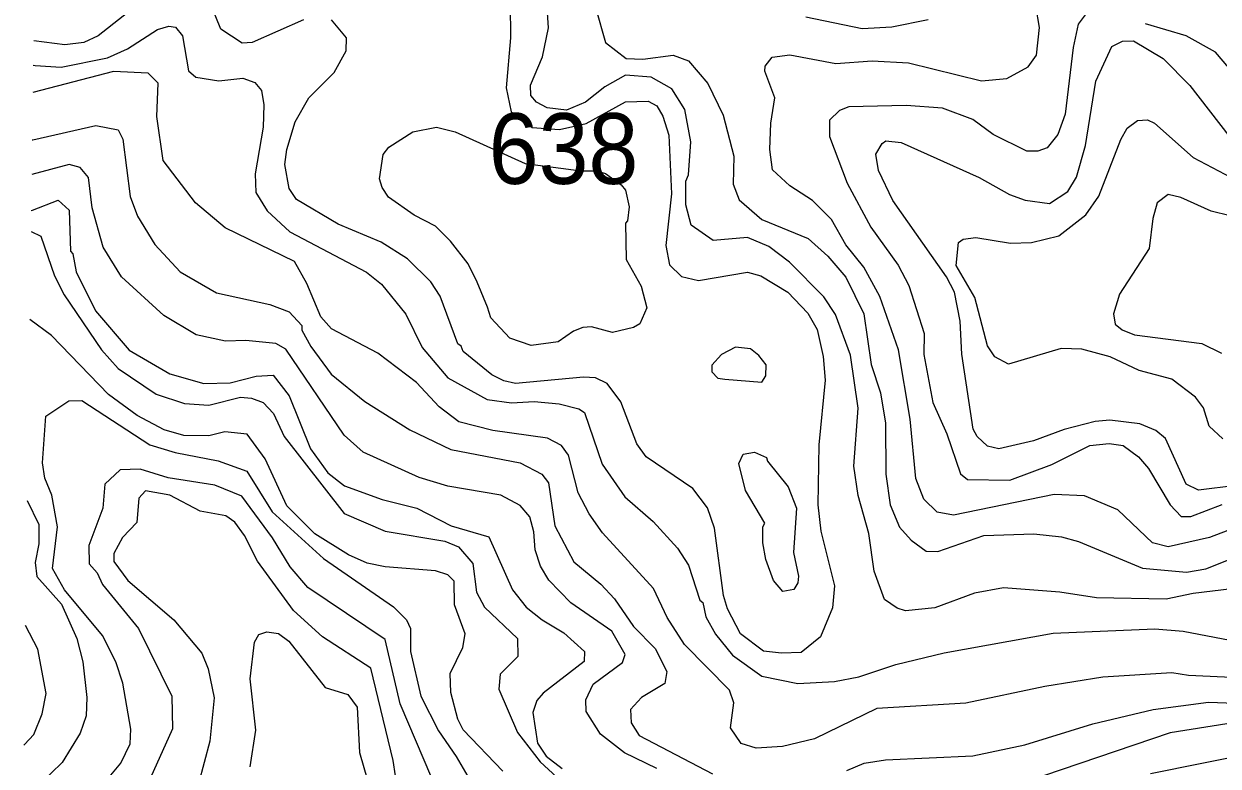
# Model space of a CAD drawing. Extents: x 673.3 to 698.5, y 6984.3 to 7012.3.
# Drawn here: x 673.314 to 674.667, y 6988.151 to 6988.991 of the extents above; entities that cross this region are included whole.
import ezdxf

# ---------------------------------------------------------------- set-up
doc = ezdxf.new("R2010")
doc.units = 0
doc.header["$LTSCALE"] = 0.032
doc.layers.add('1', color=7, linetype='Continuous', lineweight=25)
doc.layers.add('2', color=7, linetype='Continuous', lineweight=13)
doc.layers.add('21', color=7, linetype='Continuous')

msp = doc.modelspace()

# ---------------------------------------------------------------- linework, layer by layer
at = {"layer": '1'}
for points in [[(673.4545, 6989.0228), (673.398, 6988.9776), (673.3815, 6988.9701), (673.3602, 6988.9677), (673.3248, 6988.9719)], [(673.6304, 6988.9959), (673.5724, 6988.9702), (673.5609, 6988.9693), (673.537, 6988.9853), (673.5215, 6989.0239)], [(673.8648, 6989.0139), (673.8649, 6988.9753), (673.86, 6988.9188)], [(673.86, 6988.9188), (673.8658, 6988.8918), (673.8894, 6988.8739), (673.9206, 6988.8715), (673.9508, 6988.8784), (673.9953, 6988.9031), (674.021, 6988.9039), (674.0309, 6988.8983), (674.0375, 6988.8868), (674.0443, 6988.8652), (674.0473, 6988.799), (674.0409, 6988.7402), (674.045, 6988.7184), (674.0586, 6988.7054), (674.0779, 6988.7007), (674.1336, 6988.7101), (674.1486, 6988.7059), (674.1792, 6988.6874), (674.202, 6988.6637), (674.2126, 6988.6451), (674.2194, 6988.6145), (674.2216, 6988.5877), (674.2145, 6988.5145), (674.2134, 6988.4466), (674.2168, 6988.4167), (674.2322, 6988.3548), (674.2297, 6988.3299), (674.2162, 6988.2971), (674.1945, 6988.2794), (674.172, 6988.2786), (674.1516, 6988.281), (674.1256, 6988.3006), (674.111, 6988.3288), (674.1063, 6988.344), (674.0962, 6988.4202), (674.0883, 6988.4432), (674.0717, 6988.465), (674.0189, 6988.5009), (674.0081, 6988.5158), (673.99, 6988.5632), (673.9747, 6988.5839), (673.9615, 6988.5904), (673.9476, 6988.5912), (673.8708, 6988.584), (673.8573, 6988.5871), (673.844, 6988.5939), (673.8114, 6988.6203), (673.8093, 6988.6263), (673.8054, 6988.629), (673.7855, 6988.6831), (673.7749, 6988.6992), (673.7482, 6988.7253), (673.7186, 6988.7442), (673.6699, 6988.7644), (673.6225, 6988.7923), (673.6141, 6988.8049), (673.6093, 6988.8319), (673.6117, 6988.8489), (673.6209, 6988.8802), (673.6365, 6988.9075), (673.6652, 6988.9363), (673.679, 6988.9607), (673.6791, 6988.9756), (673.6622, 6988.9958)], [(674.6871, 6988.4687), (674.6445, 6988.4633), (674.6307, 6988.4701), (674.607, 6988.5218), (674.5962, 6988.5309), (674.578, 6988.5384), (674.5439, 6988.5424), (674.5275, 6988.5409), (674.4923, 6988.5319), (674.4575, 6988.5192), (674.4183, 6988.5101), (674.4056, 6988.5131), (674.3937, 6988.5242), (674.3893, 6988.5322), (674.3763, 6988.6173), (674.3746, 6988.6545), (674.3681, 6988.6876), (674.3592, 6988.7049), (674.2983, 6988.7912), (674.2821, 6988.8251), (674.2788, 6988.8437), (674.286, 6988.8559), (674.2904, 6988.8589), (674.3076, 6988.8568), (674.3962, 6988.8175), (674.4304, 6988.798), (674.4483, 6988.7916), (674.4758, 6988.7879), (674.4966, 6988.8013), (674.5063, 6988.8177), (674.5164, 6988.8535), (674.5282, 6988.9264), (674.5464, 6988.9656), (674.5583, 6988.9716), (674.5707, 6988.9722), (674.6044, 6988.952), (674.6348, 6988.9216), (674.6788, 6988.8646)], [(673.3221, 6988.7798), (673.3234, 6988.7803), (673.3526, 6988.7915), (673.365, 6988.7802), (673.3664, 6988.7339), (673.369, 6988.7308), (673.3728, 6988.7106), (673.3949, 6988.6665), (673.4331, 6988.6217), (673.479, 6988.5949), (673.5177, 6988.584), (673.5473, 6988.5847), (673.5769, 6988.5922), (673.5961, 6988.5936), (673.6141, 6988.5701), (673.6384, 6988.5101), (673.6582, 6988.4829), (673.677, 6988.4681), (673.7196, 6988.4529), (673.759, 6988.443), (673.7978, 6988.4229), (673.8405, 6988.4103), (673.8672, 6988.3505), (673.8826, 6988.3309), (673.9009, 6988.3165), (673.9255, 6988.3019), (673.9488, 6988.2806), (673.9485, 6988.2694), (673.9022, 6988.2335), (673.895, 6988.2252), (673.8902, 6988.2117), (673.8956, 6988.177), (673.9055, 6988.1621), (673.9237, 6988.1481)], [(673.7373, 6988.1225), (673.7321, 6988.1571), (673.7067, 6988.2616), (673.6521, 6988.2972), (673.6192, 6988.3271), (673.5785, 6988.3828), (673.5636, 6988.4121), (673.5528, 6988.4269), (673.5426, 6988.4342), (673.5135, 6988.4394), (673.4789, 6988.4577), (673.4515, 6988.4625), (673.4438, 6988.4541), (673.4417, 6988.4266), (673.4255, 6988.4097), (673.4157, 6988.3916), (673.4155, 6988.3826), (673.4314, 6988.361), (673.4835, 6988.3163), (673.5153, 6988.2788), (673.5224, 6988.2609), (673.5294, 6988.2283), (673.5245, 6988.1789), (673.5115, 6988.1306)], [(674.59, 6988.1426), (674.7083, 6988.1661)]]:
    msp.add_lwpolyline(points, dxfattribs=at)
at = {"layer": '2'}
for points in [[(674.1534, 6988.9433), (674.1616, 6988.9536), (674.1815, 6988.9561), (674.2335, 6988.9464), (674.2749, 6988.9496), (674.3161, 6988.9471), (674.3985, 6988.9268), (674.4275, 6988.9294), (674.4515, 6988.9425), (674.461, 6988.956), (674.4642, 6988.987), (674.4561, 6989.0359)], [(674.7262, 6988.3567), (674.6383, 6988.3461), (674.6079, 6988.3397), (674.5288, 6988.3413), (674.4875, 6988.3477), (674.4236, 6988.3526), (674.3906, 6988.3465), (674.3457, 6988.3299), (674.3126, 6988.3267), (674.3033, 6988.3295), (674.2886, 6988.3395), (674.277, 6988.3714), (674.2711, 6988.4144), (674.2591, 6988.4574), (674.2542, 6988.4904), (674.259, 6988.5561), (674.2503, 6988.6161), (674.2333, 6988.6623), (674.2201, 6988.6822), (674.181, 6988.7215), (674.1577, 6988.7393), (674.1335, 6988.7492), (674.0948, 6988.7461), (674.0697, 6988.7635), (674.0637, 6988.7864), (674.0637, 6988.8132), (674.0668, 6988.8203), (674.0693, 6988.8577), (674.0627, 6988.8945), (674.0479, 6988.9179), (674.0245, 6988.9308), (673.9953, 6988.9332), (673.9718, 6988.9201), (673.9501, 6988.9025), (673.9284, 6988.8934), (673.9064, 6988.8963), (673.8944, 6988.9025), (673.8882, 6988.91), (673.8878, 6988.9218), (673.9011, 6988.954), (673.908, 6988.9867), (673.9065, 6989.0095)], [(673.9617, 6989.0085), (673.9726, 6988.9701), (673.9962, 6988.9519), (674.0151, 6988.9513), (674.0493, 6988.956), (674.0667, 6988.9496), (674.0885, 6988.9237), (674.1058, 6988.888), (674.118, 6988.8416), (674.1174, 6988.8099), (674.1241, 6988.7921), (674.1499, 6988.7696), (674.2023, 6988.7482), (674.2245, 6988.7284), (674.2448, 6988.7046), (674.2655, 6988.6629), (674.2738, 6988.6057), (674.2843, 6988.5736), (674.29, 6988.5391), (674.2901, 6988.4814), (674.2952, 6988.4468), (674.3059, 6988.4214), (674.3189, 6988.4067), (674.3358, 6988.3942), (674.3491, 6988.3939), (674.4012, 6988.4121), (674.4581, 6988.4137), (674.4894, 6988.4103), (674.5087, 6988.4051), (674.581, 6988.3751), (674.6308, 6988.3706), (674.6527, 6988.3742), (674.7357, 6988.4069)], [(674.524, 6989.0122), (674.5083, 6988.9908), (674.5026, 6988.9646), (674.4936, 6988.8889), (674.4852, 6988.8662), (674.4729, 6988.8511), (674.4626, 6988.847), (674.45, 6988.847), (674.4117, 6988.8659), (674.3888, 6988.8831), (674.3546, 6988.8959), (674.3135, 6988.899), (674.2484, 6988.8975), (674.2379, 6988.8933), (674.2265, 6988.8824), (674.2265, 6988.8636), (674.2466, 6988.8109), (674.2734, 6988.7612), (674.3042, 6988.7181), (674.3163, 6988.6949), (674.3338, 6988.6405), (674.3332, 6988.617), (674.3435, 6988.5626), (674.3595, 6988.5271), (674.3748, 6988.4817), (674.3827, 6988.4754), (674.4306, 6988.4747), (674.4783, 6988.4925), (674.5214, 6988.5138), (674.5434, 6988.5162), (674.5593, 6988.5138), (674.5765, 6988.501), (674.5878, 6988.488), (674.6124, 6988.4466), (674.6249, 6988.4333), (674.636, 6988.4333), (674.6715, 6988.4471)], [(674.7622, 6989.0117), (674.7502, 6988.9727), (674.7427, 6988.9266), (674.7328, 6988.9118), (674.7113, 6988.9112), (674.6853, 6988.9338), (674.6638, 6988.9593), (674.6307, 6988.9779), (674.5845, 6988.9913)], [(674.3383, 6988.9958), (674.2969, 6988.9877), (674.2636, 6988.9855), (674.1995, 6988.999)], [(673.3244, 6988.9444), (673.3264, 6988.9443), (673.3558, 6988.9423), (673.4084, 6988.9528), (673.431, 6988.9631), (673.4651, 6988.985), (673.4779, 6988.9886), (673.4856, 6988.9875), (673.4935, 6988.9779), (673.5003, 6988.9382), (673.5086, 6988.9309), (673.5347, 6988.9267), (673.5618, 6988.9299), (673.5752, 6988.9249), (673.5829, 6988.9157), (673.5855, 6988.8997), (673.5847, 6988.8743), (673.5758, 6988.8216), (673.5766, 6988.8002), (673.5893, 6988.7795), (673.615, 6988.7559), (673.7018, 6988.7103), (673.7188, 6988.6967), (673.7465, 6988.6626), (673.7649, 6988.6249), (673.7942, 6988.5903), (673.8385, 6988.566), (673.8662, 6988.562), (673.8918, 6988.5636), (673.9203, 6988.5611), (673.9426, 6988.5555), (673.9488, 6988.5512), (673.9689, 6988.4926), (673.9947, 6988.4558), (674.0266, 6988.4279), (674.0543, 6988.3977), (674.0667, 6988.3782), (674.0796, 6988.3388), (674.0829, 6988.3361), (674.0862, 6988.3199), (674.0972, 6988.3003), (674.1164, 6988.2764), (674.1497, 6988.2526), (674.1906, 6988.2444), (674.232, 6988.2468), (674.2598, 6988.2518), (674.3015, 6988.2659), (674.3562, 6988.2792), (674.48, 6988.3013), (674.5952, 6988.3062), (674.6272, 6988.3037), (674.6804, 6988.2936)], [(674.6904, 6988.2509), (674.6331, 6988.2533), (674.6144, 6988.2565), (674.5363, 6988.2517), (674.4705, 6988.241), (674.381, 6988.222), (674.28, 6988.216), (674.2093, 6988.1819), (674.1733, 6988.1732), (674.1432, 6988.1711), (674.1263, 6988.1764), (674.1142, 6988.1942), (674.1182, 6988.2226), (674.1133, 6988.237), (674.0621, 6988.2886), (674.0424, 6988.3192), (674.0269, 6988.3518), (673.9694, 6988.4151), (673.954, 6988.4364), (673.9417, 6988.4603), (673.9309, 6988.503), (673.9227, 6988.5138), (673.9069, 6988.5221), (673.8449, 6988.5307), (673.8065, 6988.5407), (673.7841, 6988.5577), (673.7585, 6988.5852), (673.7147, 6988.6183), (673.6624, 6988.6459), (673.6502, 6988.6596), (673.6343, 6988.6974), (673.6204, 6988.7223), (673.5418, 6988.7603), (673.508, 6988.7886), (673.4716, 6988.8366), (673.4643, 6988.8865), (673.4658, 6988.924), (673.4546, 6988.9355), (673.4154, 6988.9373), (673.324, 6988.9136)], [(674.7331, 6988.4386), (674.6569, 6988.4096), (674.6102, 6988.3991), (674.5925, 6988.4035), (674.5532, 6988.4409), (674.5153, 6988.4569), (674.4809, 6988.4585), (674.3669, 6988.4349), (674.3484, 6988.4383), (674.3334, 6988.4531), (674.3241, 6988.4766), (674.3177, 6988.5437), (674.3046, 6988.6222), (674.2833, 6988.6827), (674.2653, 6988.7158), (674.2448, 6988.7411), (674.2287, 6988.7699), (674.2072, 6988.7914), (674.1815, 6988.808), (674.1618, 6988.826), (674.1589, 6988.8491), (674.1598, 6988.8789), (674.1645, 6988.9077), (674.1531, 6988.9377), (674.1534, 6988.9433)], [(674.5124, 6988.6231), (674.4891, 6988.6236), (674.4293, 6988.606), (674.4136, 6988.6143), (674.4055, 6988.6266), (674.3913, 6988.6814), (674.3699, 6988.7176), (674.3725, 6988.7437), (674.378, 6988.7474), (674.3921, 6988.7493), (674.4314, 6988.7428), (674.4552, 6988.7436), (674.4864, 6988.7514), (674.5169, 6988.7751), (674.5315, 6988.7963), (674.5565, 6988.8605), (674.5637, 6988.873), (674.5753, 6988.8819), (674.5869, 6988.8827), (674.5946, 6988.8787), (674.6383, 6988.8399), (674.6815, 6988.8172)], [(673.3232, 6988.8598), (673.3237, 6988.8599), (673.3952, 6988.8762), (673.4207, 6988.8714), (673.4259, 6988.8608), (673.4342, 6988.7959), (673.4424, 6988.7734), (673.4622, 6988.7414), (673.4906, 6988.7107), (673.532, 6988.6868), (673.5923, 6988.6736), (673.6141, 6988.6651), (673.6286, 6988.6498), (673.6288, 6988.6445), (673.6387, 6988.6259), (673.6619, 6988.5948), (673.7, 6988.5636), (673.7511, 6988.5317), (673.7975, 6988.5092), (673.876, 6988.4944), (673.9005, 6988.4815), (673.9079, 6988.4717), (673.9154, 6988.423), (673.9366, 6988.3822), (673.9673, 6988.3569), (673.983, 6988.3402), (674.0045, 6988.309), (674.029, 6988.2839), (674.0422, 6988.258), (674.0398, 6988.2442), (674.0135, 6988.2287), (674.001, 6988.2148), (674.0018, 6988.1998), (674.0109, 6988.1855), (674.094, 6988.142)], [(674.031, 6988.1482), (673.9942, 6988.1658), (673.967, 6988.1871), (673.9507, 6988.2128), (673.9505, 6988.226), (673.9588, 6988.2437), (673.9919, 6988.2681), (673.995, 6988.2774), (673.9799, 6988.3035), (673.9333, 6988.3356), (673.9084, 6988.3614), (673.8992, 6988.3773), (673.893, 6988.3958), (673.8916, 6988.416), (673.8868, 6988.4332), (673.876, 6988.4458), (673.8541, 6988.4576), (673.7942, 6988.468), (673.7614, 6988.4778), (673.698, 6988.5063), (673.6764, 6988.5256), (673.6106, 6988.623), (673.599, 6988.6295), (673.5652, 6988.6328), (673.5421, 6988.632), (673.5089, 6988.639), (673.4721, 6988.661), (673.4244, 6988.7047), (673.4037, 6988.7385), (673.391, 6988.7831), (673.3868, 6988.8173), (673.3776, 6988.8286), (673.365, 6988.8322), (673.3227, 6988.8209)], [(674.7018, 6988.7688), (674.6588, 6988.7791), (674.6246, 6988.7946), (674.61, 6988.7981), (674.5977, 6988.7885), (674.5927, 6988.7708), (674.5885, 6988.737), (674.5551, 6988.6851), (674.5482, 6988.6629), (674.5501, 6988.6511), (674.558, 6988.6447), (674.5722, 6988.6392), (674.6483, 6988.6295), (674.6705, 6988.6183)], [(673.3218, 6988.7563), (673.333, 6988.7508), (673.3485, 6988.7059), (673.3595, 6988.6844), (673.4018, 6988.6221), (673.4206, 6988.6011), (673.4634, 6988.5721), (673.4955, 6988.5614), (673.5232, 6988.5595), (673.5592, 6988.5685), (673.5717, 6988.5676), (673.5847, 6988.5627), (673.5965, 6988.55), (673.6085, 6988.524), (673.6767, 6988.4367), (673.7229, 6988.417), (673.7907, 6988.4056), (673.8063, 6988.399), (673.8224, 6988.3803), (673.8264, 6988.3479), (673.8354, 6988.3309), (673.873, 6988.2953), (673.8732, 6988.275), (673.8533, 6988.2551), (673.8518, 6988.2381), (673.8731, 6988.189), (673.8987, 6988.1558), (673.9174, 6988.1384)], [(673.8565, 6988.1453), (673.8114, 6988.192), (673.8053, 6988.2039), (673.7974, 6988.2342), (673.7966, 6988.2557), (673.8111, 6988.285), (673.8135, 6988.3005), (673.8014, 6988.3336), (673.8013, 6988.3603), (673.7941, 6988.3673), (673.7799, 6988.3721), (673.7229, 6988.3763), (673.7025, 6988.3807), (673.6816, 6988.39), (673.6434, 6988.4137), (673.6115, 6988.4456), (673.587, 6988.4987), (673.5668, 6988.5268), (673.5412, 6988.5294), (673.5234, 6988.5248), (673.4949, 6988.5253), (673.4727, 6988.5317), (673.442, 6988.5477), (673.4096, 6988.5716), (673.3448, 6988.6383), (673.3204, 6988.6565)], [(674.6722, 6988.5213), (674.6567, 6988.5356), (674.6502, 6988.5564), (674.641, 6988.5685), (674.6145, 6988.5889), (674.5773, 6988.5989), (674.5443, 6988.6143), (674.5124, 6988.6231)], [(673.3877, 6988.1113), (673.4237, 6988.1542), (673.434, 6988.1762), (673.4349, 6988.1928), (673.4258, 6988.2449), (673.4177, 6988.269), (673.4028, 6988.2986), (673.3599, 6988.3506), (673.3462, 6988.3746), (673.3518, 6988.4219), (673.3453, 6988.4577), (673.3374, 6988.4769), (673.3348, 6988.4942), (673.3386, 6988.5469), (673.3646, 6988.5644), (673.3795, 6988.565), (673.4565, 6988.5145), (673.4851, 6988.5058), (673.5339, 6988.4964), (673.5663, 6988.4848), (673.5949, 6988.4388), (673.6533, 6988.3859), (673.7324, 6988.3311), (673.7473, 6988.3163), (673.7517, 6988.3067), (673.7519, 6988.2805)], [(673.776, 6988.1371), (673.7399, 6988.2215), (673.7229, 6988.2941), (673.6355, 6988.3532), (673.6153, 6988.3764), (673.5952, 6988.4095), (673.5605, 6988.4566), (673.5301, 6988.469), (673.477, 6988.4773), (673.4454, 6988.4869), (673.4229, 6988.4863), (673.4055, 6988.47), (673.4031, 6988.4428), (673.3873, 6988.4006), (673.3877, 6988.38), (673.3966, 6988.3697), (673.4028, 6988.3565), (673.4434, 6988.3068), (673.4813, 6988.2302), (673.4821, 6988.1931), (673.4568, 6988.1368)], [(673.3175, 6988.4517), (673.3307, 6988.4245), (673.3306, 6988.4027), (673.3266, 6988.3815), (673.3283, 6988.3657), (673.3565, 6988.3342), (673.3736, 6988.2955), (673.3803, 6988.269), (673.3852, 6988.2286), (673.3843, 6988.2079), (673.3776, 6988.1883), (673.3569, 6988.155), (673.3323, 6988.1308)], [(673.3137, 6988.1745), (673.3144, 6988.1753), (673.3249, 6988.1867), (673.3344, 6988.21), (673.3389, 6988.2331), (673.3294, 6988.2831), (673.3156, 6988.3099)], [(673.5701, 6988.1501), (673.5766, 6988.1916), (673.5702, 6988.2498), (673.5749, 6988.2912), (673.5798, 6988.2997), (673.589, 6988.3029), (673.6021, 6988.3011), (673.6139, 6988.2925), (673.6552, 6988.2398), (673.6809, 6988.2319), (673.6914, 6988.2175), (673.6939, 6988.1662), (673.7113, 6988.1063)], [(673.7519, 6988.2805), (673.7635, 6988.23), (673.7833, 6988.1909), (673.8034, 6988.1619), (673.8404, 6988.0982)], [(674.246, 6988.1457), (674.2659, 6988.154), (674.29, 6988.158), (674.3889, 6988.1625), (674.4477, 6988.175), (674.5248, 6988.1988), (674.593, 6988.215), (674.6559, 6988.2231), (674.7265, 6988.2207)], [(674.6766, 6988.1987), (674.6126, 6988.1885), (674.4689, 6988.14), (674.4092, 6988.1295), (674.3307, 6988.1229), (674.3159, 6988.1185), (674.3052, 6988.1084), (674.303, 6988.092), (674.3134, 6988.0706), (674.3209, 6988.044), (674.3184, 6988.012), (674.3112, 6988.0009), (674.2991, 6987.9947)]]:
    msp.add_lwpolyline(points, dxfattribs=at)
for points in [[(673.945, 6988.825), (673.9626, 6988.8249), (673.9725, 6988.8217), (673.9906, 6988.809), (673.9952, 6988.8029), (673.9993, 6988.784), (673.9976, 6988.7683), (673.9953, 6988.7656), (673.9961, 6988.7245), (674.013, 6988.6941), (674.0195, 6988.6697), (674.0114, 6988.6516), (674.0044, 6988.6473), (673.9806, 6988.6418), (673.9567, 6988.6481), (673.9469, 6988.6475), (673.9364, 6988.6432), (673.9192, 6988.6312), (673.8885, 6988.6271), (673.8644, 6988.6353), (673.8428, 6988.6585), (673.8389, 6988.6706), (673.8274, 6988.6987), (673.8169, 6988.7195), (673.7972, 6988.7454), (673.7802, 6988.7623), (673.756, 6988.7748), (673.7269, 6988.7952), (673.7197, 6988.8061), (673.7167, 6988.816), (673.7206, 6988.8433), (673.7271, 6988.8516), (673.7544, 6988.869), (673.7812, 6988.8745), (673.8024, 6988.8691), (673.8818, 6988.833)], [(674.1496, 6988.5856), (674.1544, 6988.5927), (674.1548, 6988.6051), (674.1465, 6988.6156), (674.1371, 6988.6232), (674.1199, 6988.6254), (674.1041, 6988.617), (674.093, 6988.6048), (674.093, 6988.5973), (674.1, 6988.5901), (674.1077, 6988.5889)], [(674.1313, 6988.4629), (674.1239, 6988.4935), (674.1288, 6988.504), (674.1415, 6988.5065), (674.1552, 6988.5003), (674.1562, 6988.4961), (674.1795, 6988.467), (674.189, 6988.443), (674.1858, 6988.3926), (674.1914, 6988.3659), (674.1905, 6988.3582), (674.1862, 6988.351), (674.1736, 6988.3486), (674.163, 6988.361), (674.1544, 6988.3846), (674.1508, 6988.4037), (674.1508, 6988.4218), (674.153, 6988.4259)]]:
    msp.add_lwpolyline(points, close=True, dxfattribs=at)

# ---------------------------------------------------------------- texts
at = {"layer": '21', "width": 0.95}
msp.add_text('638', height=0.08, dxfattribs=at).set_placement((673.8403, 6988.8101))

doc.saveas('drawing.dxf')
